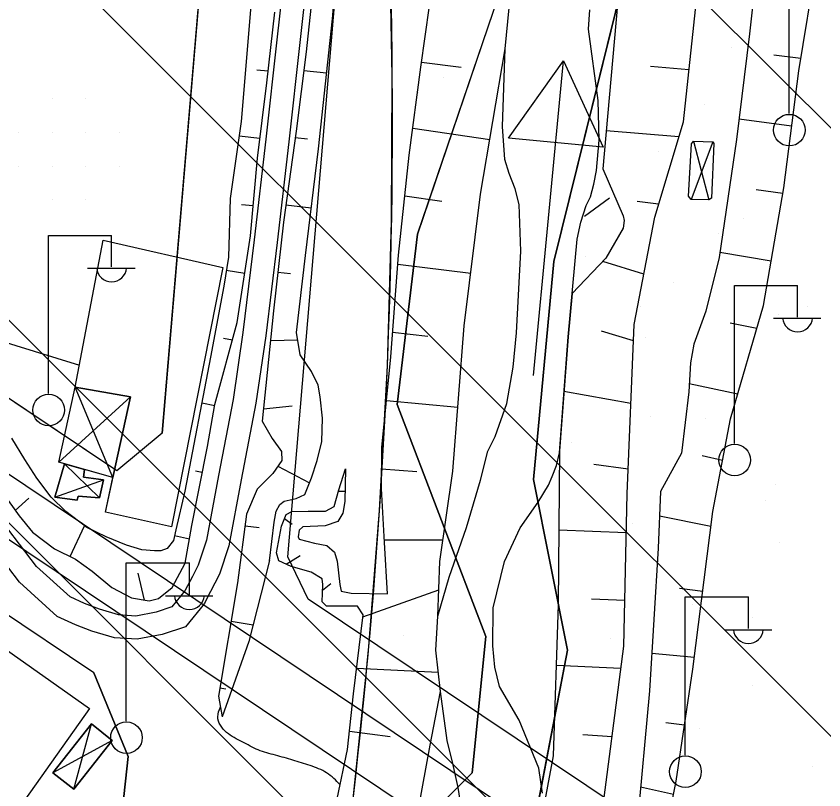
# Model space of a CAD drawing. Extents: x 417995 to 421451, y 4454518 to 4458015.
# Drawn here: x 421128.1 to 421217.5, y 4455547.3 to 4455632.9 of the extents above; entities that cross this region are included whole.
import ezdxf

# ---------------------------------------------------------------- set-up
doc = ezdxf.new("R2010")
doc.units = 0
for name, color, linetype in [('ADAKENARI', 7, 'Continuous'), ('B_Mesken', 7, 'Continuous'), ('B_Sundurma', 7, 'Continuous'), ('B_Ticari', 7, 'Continuous'), ('Default', 7, 'Continuous'), ('Egri_1m', 7, 'Continuous'), ('Hid_Dere_Sulu_Yat_Gen', 7, 'Continuous'), ('KALDIRIM_FAT', 7, 'Continuous'), ('PL_AYA_PARK_DINLENME', 7, 'Continuous'), ('PL_K_BHA', 7, 'Continuous'), ('PL_T_GUNUBIRLIK', 7, 'Continuous'), ('PL_TA_K_DERE', 7, 'Continuous'), ('S_Elektrik_Diregi', 7, 'Continuous'), ('S_Istikamet_Oku', 7, 'Continuous'), ('Sev_Sevalti', 7, 'Continuous'), ('Sev_Sevustu', 7, 'Continuous'), ('Sev_Tarama', 7, 'Continuous'), ('Sinir_itirazli_Mulkiyet', 7, 'Continuous'), ('SN_TR_SIVILASMA', 7, 'Continuous'), ('TR_PARKALANI', 7, 'Continuous'), ('TRFAT_GUNUBİRLİK', 7, 'Continuous'), ('Yol_Menfez', 7, 'Continuous'), ('Yol_Toprak_Duz', 7, 'Continuous'), ('Yol_Toprak_Kesik', 7, 'Continuous')]:
    doc.layers.add(name, color=color, linetype=linetype)

# ---------------------------------------------------------------- blocks, each defined once
blk = doc.blocks.new('POINT_DISPLAY')
at = {"layer": 'Default'}
blk.add_line((0, 0), (0, 0), dxfattribs=at)

msp = doc.modelspace()

# ---------------------------------------------------------------- linework, layer by layer
at = {"layer": 'ADAKENARI'}
for p, q in [((421158.19, 4455573.053), (421167.193, 4455679.672)), ((421144.295, 4455586.771), (421152.101, 4455679.21)), ((421139.269, 4455582.574), (421022.632, 4455660.738)), ((421201.222, 4455660.854), (421187.638, 4455605.762)), ((421172.545, 4455608.781), (421186.129, 4455648.779)), ((421136.718, 4455560.208), (421062.734, 4455609.788)), ((421170.281, 4455589.914), (421172.545, 4455608.781)), ((421187.638, 4455605.762), (421185.374, 4455581.613)), ((421180.091, 4455564.255), (421170.281, 4455589.914)), ((421144.295, 4455586.771), (421139.269, 4455582.574)), ((421185.374, 4455581.613), (421189.148, 4455562.746)), ((421160.429, 4455568.393), (421158.19, 4455573.053)), ((421271.565, 4455493.916), (421160.429, 4455568.393)), ((421178.582, 4455549.162), (421180.091, 4455564.255)), ((421189.148, 4455562.746), (421185.374, 4455543.124)), ((421136.718, 4455560.208), (421140.509, 4455550.953)), ((421140.509, 4455550.953), (421136.038, 4455509.502))]:
    msp.add_line(p, q, dxfattribs=at)
msp.add_arc((420521.659, 4455621.286), 648.109, 352.891293, 7.52382, dxfattribs=at)
at = {"layer": 'B_Mesken'}
for points in [[(421137.733, 4455608.101), (421150.975, 4455605.082), (421145.297, 4455576.374), (421138.01, 4455577.997), (421140.756, 4455590.787), (421134.665, 4455591.849)], [(421138.834, 4455581.837), (421140.756, 4455590.787), (421134.665, 4455591.849), (421137.733, 4455608.101), (421150.975, 4455605.082), (421145.297, 4455576.374), (421138.01, 4455577.997)]]:
    msp.add_lwpolyline(points, close=True, dxfattribs=at)
at = {"layer": 'B_Sundurma'}
for p, q in [((421205.215, 4455619.002), (421202.816, 4455612.629)), ((421203.073, 4455619.094), (421204.775, 4455612.58)), ((421138.834, 4455581.837), (421134.665, 4455591.849)), ((421132.839, 4455583.543), (421140.756, 4455590.787)), ((421133.46, 4455583.367), (421137.358, 4455579.596)), ((421132.415, 4455579.654), (421137.792, 4455581.587)), ((421134.484, 4455547.332), (421136.442, 4455554.565)), ((421138.751, 4455552.744), (421132.175, 4455549.153))]:
    msp.add_line(p, q, dxfattribs=at)
for points in [[(421202.535, 4455612.98), (421202.864, 4455618.791), (421203.073, 4455619.094), (421205.215, 4455619.002), (421205.335, 4455618.817), (421205.084, 4455612.78), (421204.775, 4455612.58), (421202.816, 4455612.629)], [(421202.535, 4455612.98), (421202.864, 4455618.791), (421203.073, 4455619.094), (421205.215, 4455619.002), (421205.335, 4455618.817), (421205.084, 4455612.78), (421204.775, 4455612.58), (421202.816, 4455612.629)], [(421138.834, 4455581.837), (421132.839, 4455583.543), (421134.665, 4455591.849), (421140.756, 4455590.787)], [(421138.834, 4455581.837), (421135.686, 4455582.733), (421133.46, 4455583.367), (421132.839, 4455583.543), (421134.665, 4455591.849), (421140.756, 4455590.787)], [(421133.46, 4455583.367), (421132.415, 4455579.654), (421134.855, 4455579.339), (421134.973, 4455579.784), (421137.358, 4455579.596), (421137.792, 4455581.587), (421135.575, 4455581.87), (421135.686, 4455582.733)], [(421135.686, 4455582.733), (421135.575, 4455581.87), (421137.792, 4455581.587), (421137.359, 4455579.596), (421134.973, 4455579.784), (421134.855, 4455579.339), (421132.415, 4455579.654), (421133.46, 4455583.367)], [(421134.484, 4455547.332), (421138.751, 4455552.744), (421136.442, 4455554.565), (421132.175, 4455549.153)], [(421134.484, 4455547.332), (421132.175, 4455549.153), (421136.442, 4455554.565), (421138.751, 4455552.744)]]:
    msp.add_lwpolyline(points, close=True, dxfattribs=at)
at = {"layer": 'B_Ticari'}
for points in [[(421112.045, 4455573.342), (421136.249, 4455556.29), (421122.314, 4455536.693), (421098.153, 4455553.701)], [(421112.045, 4455573.342), (421136.249, 4455556.29), (421122.314, 4455536.693), (421098.153, 4455553.7)]]:
    msp.add_lwpolyline(points, close=True, dxfattribs=at)
at = {"layer": 'Egri_1m'}
msp.add_spline([(421163.981, 4455547.829), (421162.482, 4455549.152), (421160.651, 4455549.957), (421158.74, 4455550.545), (421156.82, 4455551.108), (421154.904, 4455551.68), (421153.125, 4455552.594), (421151.407, 4455553.618), (421150.432, 4455555.364), (421150.722, 4455556.45)], degree=3, dxfattribs=at)
at = {"layer": 'Hid_Dere_Sulu_Yat_Gen'}
for points in [[(421177.422, 4455545.207), (421177.053, 4455547.543), (421176.458, 4455550.198), (421175.833, 4455552.739), (421175.077, 4455558.158), (421174.567, 4455562.74), (421174.794, 4455566.505), (421176.036, 4455570.83), (421177.956, 4455576.297), (421179.527, 4455581.538), (421180.322, 4455584.748), (421181.122, 4455586.376), (421182.412, 4455590.039), (421183.131, 4455594.056), (421183.502, 4455597.848), (421183.978, 4455606.903), (421183.793, 4455612.083), (421183.358, 4455613.816), (421182.691, 4455615.494), (421182.196, 4455617.055), (421181.961, 4455620.712), (421182.228, 4455629.309), (421182.696, 4455633.848)], [(421186.374, 4455546.902), (421185.953, 4455549.673), (421183.782, 4455554.975), (421181.618, 4455558.692), (421181.102, 4455560.831), (421180.877, 4455563.224), (421180.909, 4455567.428), (421182.163, 4455572.535), (421183.916, 4455576.282), (421185.886, 4455579.104), (421187.037, 4455580.987), (421187.454, 4455581.96), (421187.933, 4455583.192), (421188.24, 4455584.569), (421189.203, 4455597.427), (421190.193, 4455608.211), (421190.624, 4455610.105), (421191.198, 4455611.94), (421191.672, 4455612.912), (421192.067, 4455614.317), (421192.348, 4455615.839), (421192.656, 4455619.204), (421192.517, 4455623.583), (421191.449, 4455631.46), (421191.596, 4455633.617)]]:
    msp.add_lwpolyline(points, dxfattribs=at)
at = {"layer": 'KALDIRIM_FAT'}
for p, q in [((421271.439, 4455485.574), (421018.735, 4455654.923)), ((421268.099, 4455480.59), (421015.395, 4455649.939))]:
    msp.add_line(p, q, dxfattribs=at)
at = {"layer": 'PL_AYA_PARK_DINLENME'}
for points in [[(421180.892, 4455533.263), (421185.374, 4455543.124), (421189.148, 4455562.746), (421185.374, 4455581.613), (421187.638, 4455605.762), (421201.222, 4455660.854), (421206.505, 4455675.192), (421201.977, 4455705.379), (421192.166, 4455724.246), (421183.865, 4455734.812), (421185.374, 4455754.433), (421195.185, 4455786.884), (421198.958, 4455811.789), (421197.449, 4455846.504), (421189.148, 4455863.106), (421172.545, 4455895.558), (421163.489, 4455946.875), (421152.168, 4455978.572), (421123.491, 4456035.927)], [(421128.16, 4456002.78), (421151.461, 4455956.179), (421161.713, 4455898.393), (421179.421, 4455840.608), (421181.601, 4455782.356), (421174.054, 4455744.623), (421174.054, 4455720.473), (421186.884, 4455697.833), (421195.185, 4455678.966), (421186.129, 4455648.779), (421172.545, 4455608.781), (421170.281, 4455589.914), (421180.091, 4455564.255), (421178.582, 4455549.162), (421174.809, 4455545.388), (421170.817, 4455538.154)], [(421163.361, 4455530.378), (421165.413, 4455546.274), (421167.071, 4455562.217), (421168.335, 4455578.195), (421169.203, 4455594.2), (421169.674, 4455610.221), (421169.75, 4455626.249), (421169.429, 4455642.274), (421168.712, 4455658.287), (421167.599, 4455674.276), (421166.091, 4455690.234), (421164.189, 4455706.149), (421157.68, 4455755.433)]]:
    msp.add_lwpolyline(points, dxfattribs=at)
at = {"layer": 'PL_K_BHA'}
for p, q in [((421136.718, 4455560.208), (421062.734, 4455609.788)), ((421140.509, 4455550.953), (421136.718, 4455560.208)), ((421136.038, 4455509.502), (421140.509, 4455550.953))]:
    msp.add_line(p, q, dxfattribs=at)
at = {"layer": 'PL_T_GUNUBIRLIK'}
msp.add_lwpolyline([(421067.574, 4456024.202), (421099.855, 4455958.611), (421115.11, 4455906.97), (421126.302, 4455854.38), (421133.701, 4455804.786), (421152.101, 4455679.21), (421144.295, 4455586.771), (421139.269, 4455582.574), (421022.632, 4455660.738)], dxfattribs=at)
at = {"layer": 'PL_TA_K_DERE'}
for points in [[(421180.981, 4455533.46), (421185.374, 4455543.124), (421189.148, 4455562.746), (421185.374, 4455581.613), (421187.638, 4455605.762), (421201.222, 4455660.854), (421206.505, 4455675.192), (421201.977, 4455705.379), (421192.166, 4455724.246), (421183.865, 4455734.812), (421185.374, 4455754.433), (421195.185, 4455786.884), (421198.958, 4455811.789), (421197.449, 4455846.504), (421189.148, 4455863.106), (421172.545, 4455895.558), (421163.489, 4455946.875), (421152.168, 4455978.572), (421123.491, 4456035.927)], [(421128.16, 4456002.78), (421151.461, 4455956.179), (421161.713, 4455898.393), (421179.421, 4455840.608), (421181.601, 4455782.356), (421174.054, 4455744.623), (421174.054, 4455720.473), (421186.884, 4455697.833), (421195.185, 4455678.966), (421186.129, 4455648.779), (421172.545, 4455608.781), (421170.281, 4455589.914), (421180.091, 4455564.255), (421178.582, 4455549.162), (421174.809, 4455545.388), (421170.942, 4455538.38)]]:
    msp.add_lwpolyline(points, dxfattribs=at)
at = {"layer": 'S_Elektrik_Diregi'}
for p, q in [((421213.655, 4455622.132), (421213.655, 4455639.632)), ((421131.681, 4455591.149), (421131.681, 4455608.649)), ((421131.681, 4455608.649), (421138.681, 4455608.649)), ((421138.681, 4455605.149), (421138.681, 4455608.649)), ((421136.021, 4455605.009), (421141.271, 4455605.009)), ((421207.604, 4455585.611), (421207.604, 4455603.111)), ((421207.604, 4455603.111), (421214.604, 4455603.111)), ((421214.604, 4455599.611), (421214.604, 4455603.111)), ((421211.944, 4455599.471), (421217.194, 4455599.471)), ((421140.292, 4455554.884), (421140.292, 4455572.384)), ((421140.292, 4455572.384), (421147.292, 4455572.384)), ((421147.292, 4455568.884), (421147.292, 4455572.384)), ((421144.632, 4455568.744), (421149.882, 4455568.744)), ((421202.158, 4455551.118), (421202.158, 4455568.618)), ((421202.158, 4455568.618), (421209.158, 4455568.618)), ((421209.158, 4455565.118), (421209.158, 4455568.618)), ((421206.498, 4455564.978), (421211.748, 4455564.978))]:
    msp.add_line(p, q, dxfattribs=at)
for centre in [(421213.691, 4455620.297), (421131.717, 4455589.313), (421207.64, 4455583.776), (421140.328, 4455553.048), (421202.194, 4455549.282)]:
    msp.add_circle(centre, 1.75, dxfattribs=at)
for centre in [(421138.682, 4455605.162), (421214.604, 4455599.624), (421147.293, 4455568.897), (421209.159, 4455565.131)]:
    msp.add_arc(centre, 1.658, 184.83843, 355.14641, dxfattribs=at)
at = {"layer": 'S_Istikamet_Oku'}
for p, q in [((421182.62, 4455619.403), (421188.713, 4455627.961)), ((421185.378, 4455593.12), (421188.713, 4455627.961)), ((421188.713, 4455627.961), (421193.089, 4455618.4)), ((421193.089, 4455618.4), (421182.62, 4455619.403)), ((421192.988, 4455618.621), (421192.988, 4455618.621)), ((421192.988, 4455618.621), (421192.988, 4455618.621))]:
    msp.add_line(p, q, dxfattribs=at)
at = {"layer": 'Sev_Sevalti'}
for points in [[(421155.897, 4455498.922), (421164.428, 4455518.647), (421168.346, 4455530.079), (421172.171, 4455542.549), (421173.937, 4455552.207), (421175.077, 4455558.158), (421174.567, 4455562.74), (421174.794, 4455566.505), (421174.993, 4455572.557), (421176.442, 4455582.545), (421177.711, 4455598.649), (421179.512, 4455613.226), (421182.228, 4455629.309), (421182.696, 4455633.848), (421182.507, 4455638.942), (421184.49, 4455651.264), (421186.705, 4455668.482), (421186.684, 4455673.028), (421188.098, 4455685.319), (421188.705, 4455693.538), (421188.451, 4455699.841), (421187.811, 4455711.415), (421186.666, 4455727.801)], [(421206.293, 4455658.172), (421209.501, 4455654.036), (421210.789, 4455651.575), (421211.06, 4455649.197), (421210.983, 4455646.213), (421209.27, 4455630.941), (421207.847, 4455619.26), (421205.929, 4455606.195), (421204.452, 4455600.247), (421203.11, 4455596.603), (421202.741, 4455594.54), (421202.559, 4455591.32), (421201.749, 4455584.548), (421199.449, 4455580.308), (421199.189, 4455574.037), (421198.216, 4455558.245), (421196.849, 4455543.409), (421196.426, 4455542.363), (421192.273, 4455538.998)], [(421155.141, 4455646.499), (421153.03, 4455621.249), (421151.79, 4455612.732), (421151.608, 4455606.232), (421151.107, 4455603.039), (421149.643, 4455595.148), (421146.787, 4455580.32), (421145.786, 4455576.048), (421145.534, 4455574.863), (421144.846, 4455573.992), (421144.123, 4455573.738), (421143.418, 4455573.733), (421142.01, 4455573.856), (421140.343, 4455574.365), (421138.066, 4455575.278), (421135.937, 4455576.322), (421133.628, 4455578.087), (421131.992, 4455579.652), (421130.407, 4455581.774), (421129.071, 4455583.834), (421127.637, 4455586.203)], [(421156.148, 4455572.615), (421156.688, 4455576.886), (421156.897, 4455578.102), (421157.314, 4455578.861), (421157.774, 4455579.213), (421159.093, 4455579.529), (421160.08, 4455579.945), (421160.815, 4455581.816), (421161.417, 4455583.719), (421161.949, 4455585.815), (421162.01, 4455588.396), (421161.781, 4455590.79), (421161.561, 4455592.084), (421160.817, 4455593.577), (421159.552, 4455595.412), (421159.158, 4455597.903), (421160.141, 4455606.423), (421161.578, 4455618.236), (421163.124, 4455632.628), (421164.162, 4455644.948)], [(421195.225, 4455640.438), (421193.051, 4455616.017), (421195.301, 4455610.809), (421195.425, 4455610.306), (421195.307, 4455609.436), (421193.384, 4455606.11), (421189.642, 4455602.203), (421189.203, 4455597.427), (421188.257, 4455584.79), (421188.118, 4455567.785), (421187.534, 4455551.051), (421186.308, 4455544.312), (421185.988, 4455542.128), (421185.079, 4455538.974), (421184.271, 4455536.883), (421183.212, 4455535.373), (421181.501, 4455532.547), (421179.588, 4455529.696), (421175.961, 4455523.788), (421171.745, 4455515.067), (421167.628, 4455507.18), (421166.696, 4455504.458), (421165.363, 4455499.899)], [(421164.562, 4455582.787), (421164.486, 4455579.178), (421164.277, 4455577.914), (421163.713, 4455576.99), (421162.32, 4455576.508), (421159.855, 4455576.376), (421159.443, 4455575.999), (421159.313, 4455575.26), (421159.453, 4455575.019), (421161.144, 4455574.564), (421162.503, 4455574.306), (421163.353, 4455573.577), (421163.65, 4455572.592), (421163.924, 4455570.007), (421164.104, 4455569.263), (421165.201, 4455569.056), (421169.217, 4455568.951)], [(421156.162, 4455572.67), (421153.873, 4455563.673), (421150.909, 4455555.343)]]:
    msp.add_lwpolyline(points, dxfattribs=at)
at = {"layer": 'Sev_Sevustu'}
for points in [[(421169.217, 4455568.951), (421168.869, 4455574.637), (421168.549, 4455580.642), (421168.59, 4455585.159), (421169.572, 4455595.209), (421170.451, 4455606.456), (421171.614, 4455617.531), (421172.902, 4455627.266), (421174.34, 4455637.477), (421175.827, 4455647.758), (421176.342, 4455655.305), (421176.631, 4455663.763), (421176.367, 4455673.64), (421176.584, 4455683.772), (421176.33, 4455691.043), (421175.929, 4455698.053), (421175.909, 4455706.611), (421175.86, 4455713.233), (421176.325, 4455725.609)], [(421190.077, 4455526.794), (421188.136, 4455529.816), (421187.9, 4455532.103), (421195.53, 4455539.314), (421200.406, 4455544.348), (421201.168, 4455548.233), (421203.026, 4455560.633), (421205.225, 4455578.066), (421207.188, 4455588.349), (421210.828, 4455600.891), (421213.065, 4455613.923), (421214.73, 4455626.864), (421216.682, 4455638.792), (421217.463, 4455648.722), (421217.449, 4455652.417), (421216.515, 4455655.219), (421214.446, 4455658.54), (421213.041, 4455661.514)], [(421192.273, 4455538.998), (421192.686, 4455542.437), (421195.359, 4455563.19), (421195.737, 4455580.042), (421196.516, 4455598.787), (421198.79, 4455610.66), (421201.962, 4455621.23), (421203.645, 4455636.774), (421206.293, 4455658.172)], [(421161.398, 4455640.024), (421160.211, 4455628.957), (421159.111, 4455620.179), (421157.702, 4455610.115), (421156.586, 4455600.31), (421155.357, 4455588.085), (421156.436, 4455586.173), (421157.468, 4455584.71), (421157.507, 4455583.735), (421156.538, 4455582.301), (421154.774, 4455580.537), (421153.629, 4455577.789), (421152.624, 4455570.194), (421150.521, 4455557.64), (421150.909, 4455555.343)], [(421126.683, 4455580.056), (421128.453, 4455577.596), (421129.923, 4455575.8), (421132.362, 4455573.946), (421134.693, 4455572.798), (421136.522, 4455571.466), (421138.711, 4455569.66), (421140.866, 4455568.514), (421142.857, 4455568.192), (421143.888, 4455568.456), (421145.387, 4455569.681), (421146.82, 4455572.374), (421147.555, 4455576.514), (421149.28, 4455585.261), (421150.124, 4455589.927), (421152.573, 4455598.986), (421154.046, 4455608.587), (421154.83, 4455617.2), (421155.845, 4455625.546), (421156.75, 4455633.365)], [(421163.657, 4455546.257), (421164.789, 4455551.744), (421165.457, 4455557.895), (421166.531, 4455566.647), (421165.913, 4455567.604), (421162.463, 4455567.602), (421161.969, 4455568.083), (421162.076, 4455570.004), (421161.979, 4455570.611), (421160.779, 4455571.365), (421158.548, 4455571.996), (421157.195, 4455572.637), (421156.92, 4455573.501), (421157.489, 4455576.457), (421157.986, 4455577.765), (421158.612, 4455578.091), (421160.43, 4455578.113), (421162.367, 4455578.133), (421163.307, 4455578.645), (421163.835, 4455580.478), (421164.562, 4455582.787)]]:
    msp.add_lwpolyline(points, dxfattribs=at)
at = {"layer": 'Sev_Tarama'}
for p, q in [((421214.953, 4455628.23), (421211.991, 4455628.592)), ((421172.98, 4455627.819), (421177.387, 4455627.276)), ((421155.993, 4455626.821), (421154.755, 4455626.95)), ((421159.955, 4455626.911), (421162.48, 4455626.626)), ((421202.585, 4455626.988), (421198.337, 4455627.33)), ((421213.944, 4455620.756), (421208.123, 4455621.529)), ((421172.008, 4455620.504), (421180.534, 4455619.275)), ((421155.094, 4455619.369), (421152.793, 4455619.625)), ((421201.46, 4455619.555), (421193.423, 4455620.203)), ((421159.012, 4455619.473), (421160.345, 4455619.318)), ((421212.957, 4455613.289), (421210.024, 4455613.703)), ((421171.14, 4455613.018), (421175.243, 4455612.451)), ((421199.22, 4455612.093), (421196.854, 4455612.393)), ((421154.349, 4455611.912), (421153.062, 4455612.047)), ((421157.972, 4455612.046), (421160.784, 4455611.711)), ((421211.672, 4455605.807), (421206.009, 4455606.741)), ((421170.374, 4455605.474), (421178.431, 4455604.481)), ((421197.583, 4455604.36), (421193.051, 4455605.762)), ((421153.409, 4455604.439), (421151.375, 4455604.744)), ((421157.073, 4455604.585), (421158.484, 4455604.44)), ((421210.088, 4455598.34), (421207.136, 4455598.931)), ((421152.044, 4455597.031), (421151.055, 4455597.228)), ((421169.783, 4455597.919), (421173.685, 4455597.493)), ((421196.441, 4455596.974), (421192.899, 4455598.039)), ((421156.254, 4455597.01), (421159.288, 4455597.079)), ((421207.978, 4455591.07), (421202.61, 4455592.218)), ((421196.153, 4455590.046), (421188.749, 4455591.363)), ((421150.096, 4455589.77), (421148.664, 4455590.064)), ((421169.099, 4455590.373), (421177, 4455589.625)), ((421155.495, 4455589.456), (421158.671, 4455589.78)), ((421206.304, 4455583.716), (421204.038, 4455584.23)), ((421157.083, 4455583.109), (421160.594, 4455581.253)), ((421195.851, 4455582.785), (421192.05, 4455583.272)), ((421148.715, 4455582.397), (421147.98, 4455582.548)), ((421168.569, 4455582.814), (421172.48, 4455582.503)), ((421163.798, 4455580.348), (421164.51, 4455580.319)), ((421128.018, 4455578.2), (421129.524, 4455579.57)), ((421205.018, 4455576.422), (421199.335, 4455577.559)), ((421157.811, 4455577.305), (421158.658, 4455576.681)), ((421134.078, 4455573.1), (421135.698, 4455576.505)), ((421153.457, 4455576.493), (421155.023, 4455576.296)), ((421195.64, 4455575.702), (421188.185, 4455576.021)), ((421147.292, 4455575.033), (421145.642, 4455575.371)), ((421168.853, 4455574.936), (421175.338, 4455574.934)), ((421157.991, 4455572.26), (421159.558, 4455573.206)), ((421142.319, 4455568.279), (421141.604, 4455571.239)), ((421162.041, 4455569.379), (421162.938, 4455570.112)), ((421204.11, 4455569.221), (421201.523, 4455569.576)), ((421166.503, 4455566.412), (421174.889, 4455569.4)), ((421195.472, 4455568.234), (421191.798, 4455568.369)), ((421151.914, 4455565.958), (421154.345, 4455565.525)), ((421203.189, 4455561.925), (421198.47, 4455562.37)), ((421165.806, 4455560.739), (421174.837, 4455560.309)), ((421195.041, 4455560.72), (421187.882, 4455561.022)), ((421150.674, 4455558.555), (421151.324, 4455558.444)), ((421202.099, 4455554.443), (421200.004, 4455554.678)), ((421165.009, 4455553.766), (421169.512, 4455553.192)), ((421194.065, 4455553.144), (421190.844, 4455553.371)), ((421200.878, 4455546.752), (421197.233, 4455547.577))]:
    msp.add_line(p, q, dxfattribs=at)
at = {"layer": 'Sinir_itirazli_Mulkiyet'}
msp.add_lwpolyline([(421123.018, 4455598.024), (421135.122, 4455594.266)], dxfattribs=at)
at = {"layer": 'SN_TR_SIVILASMA'}
for p, q in [((421272.322, 4455566.496), (420257.91, 4456580.909)), ((421271.627, 4455499.839), (420239.541, 4456531.925)), ((421271.164, 4455455.401), (420227.295, 4456499.27)), ((421270.932, 4455433.182), (420221.05, 4456483.064))]:
    msp.add_line(p, q, dxfattribs=at)
at = {"layer": 'TRFAT_GUNUBİRLİK'}
for p, q in [((421132.096, 4455623.824), (421132.096, 4455623.824)), ((421135.846, 4455623.824), (421135.846, 4455623.824)), ((421128.346, 4455620.074), (421128.346, 4455620.074)), ((421132.096, 4455620.074), (421132.096, 4455620.074)), ((421135.846, 4455620.074), (421135.846, 4455620.074)), ((421139.596, 4455620.074), (421139.596, 4455620.074)), ((421128.346, 4455616.324), (421128.346, 4455616.324)), ((421132.096, 4455616.324), (421132.096, 4455616.324)), ((421135.846, 4455616.324), (421135.846, 4455616.324)), ((421139.596, 4455616.324), (421139.596, 4455616.324)), ((421132.096, 4455612.574), (421132.096, 4455612.574)), ((421135.846, 4455612.574), (421135.846, 4455612.574))]:
    msp.add_line(p, q, dxfattribs=at)
at = {"layer": 'Yol_Menfez'}
msp.add_lwpolyline([(421191.011, 4455610.779), (421193.796, 4455612.8)], dxfattribs=at)
at = {"layer": 'Yol_Toprak_Duz'}
for points in [[(421159.448, 4455714.883), (421159.448, 4455714.872), (421159.768, 4455707.293), (421159.949, 4455703.078), (421160.398, 4455699.995), (421161.353, 4455693.986), (421162.091, 4455686.937), (421162.268, 4455680.088), (421161.929, 4455674.153), (421161.624, 4455666.529), (421161.178, 4455657.715), (421160.925, 4455645.127), (421160.469, 4455638.629), (421159.522, 4455630.012), (421158.312, 4455619.019), (421156.992, 4455607.845), (421155.737, 4455597.541), (421154.656, 4455590.063), (421153.012, 4455581.601), (421151.67, 4455574.289), (421150.639, 4455571.145), (421149.123, 4455568.221)], [(421149.123, 4455568.221), (421148.955, 4455567.898), (421146.853, 4455565.327), (421144.27, 4455564.454), (421141.513, 4455563.931), (421138.993, 4455564.085), (421136.509, 4455564.833), (421134.7, 4455565.524), (421132.654, 4455566.458), (421128.477, 4455570.247), (421123.27, 4455577.065), (421117.992, 4455583.62), (421114.277, 4455587.005), (421109.164, 4455590.532), (421106.181, 4455593.251), (421104.473, 4455595.835), (421102.592, 4455601.582)]]:
    msp.add_lwpolyline(points, dxfattribs=at)
at = {"layer": 'Yol_Toprak_Kesik'}
for points in [[(421156.897, 4455714.564), (421157.208, 4455707.184), (421157.395, 4455702.838), (421157.865, 4455699.61), (421158.812, 4455693.651), (421159.532, 4455686.77), (421159.703, 4455680.128), (421159.37, 4455674.277), (421159.064, 4455666.645), (421158.617, 4455657.805), (421158.365, 4455645.242), (421157.917, 4455638.858), (421156.974, 4455630.292), (421155.766, 4455619.309), (421154.448, 4455608.15), (421153.196, 4455597.88), (421152.129, 4455590.49), (421150.494, 4455582.077), (421149.181, 4455574.922), (421148.268, 4455572.141), (421147.619, 4455570.889)], [(421147.619, 4455570.889), (421146.803, 4455569.314), (421145.335, 4455567.519), (421143.617, 4455566.939), (421141.35, 4455566.508), (421139.447, 4455566.625), (421137.337, 4455567.26), (421135.69, 4455567.889), (421134.08, 4455568.624), (421130.372, 4455571.988), (421125.287, 4455578.646), (421119.864, 4455585.381), (421115.875, 4455589.016), (421110.762, 4455592.543), (421108.143, 4455594.93), (421106.802, 4455596.96), (421105.363, 4455601.355)]]:
    msp.add_lwpolyline(points, dxfattribs=at)

# ---------------------------------------------------------------- block references
at = {"layer": 'TR_PARKALANI', "xscale": 0.1, "yscale": 0.10000000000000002}
for p in [(421207.302, 4455629.462), (421175.374, 4455626.089), (421172.62, 4455624.501), (421204.356, 4455623.101), (421213.963, 4455620.482), (421199.19, 4455617.878), (421208.663, 4455610.465), (421205.851, 4455608.898), (421191.079, 4455606.293), (421200.883, 4455603.404), (421197.172, 4455600.823), (421215.655, 4455600.8), (421212.511, 4455599.918), (421197.739, 4455597.313), (421198.278, 4455588.632), (421204.4, 4455588.334), (421189.628, 4455585.729), (421212.182, 4455581.104), (421188.279, 4455580.307), (421211.06, 4455579.354), (421196.288, 4455576.749), (421212.626, 4455574.628), (421167.69, 4455568.148), (421202.949, 4455567.769), (421209.577, 4455566.331), (421171.021, 4455564.396), (421193.937, 4455564.012), (421209.609, 4455558.789), (421194.837, 4455556.185), (421203.733, 4455554.112), (421216.27, 4455549.809)]:
    msp.add_blockref('POINT_DISPLAY', p, dxfattribs=at)

doc.saveas('drawing.dxf')
